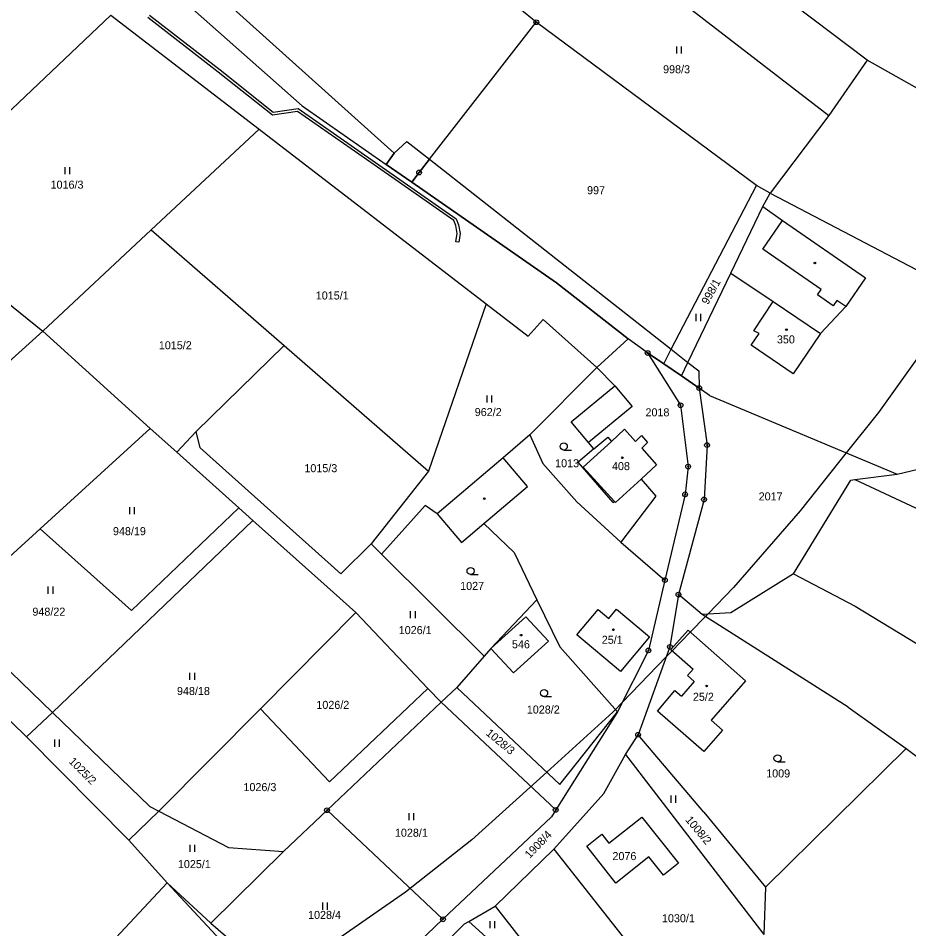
# Model space of a CAD drawing. Extents: x -445050 to -440454, y -1134563 to -1129741.
# Drawn here: x -440876.2 to -440688.1, y -1131580.2 to -1131387.8 of the extents above; entities that cross this region are included whole.
import ezdxf

# ---------------------------------------------------------------- set-up
doc = ezdxf.new("R2010")
doc.units = 0
for name, color, linetype in [('Vrstva 1', 7, 'Continuous'), ('Vrstva 18', 7, 'Continuous'), ('Vrstva 19', 7, 'Continuous'), ('Vrstva 24', 7, 'Continuous'), ('Vrstva 25', 7, 'Continuous'), ('Vrstva 3', 7, 'Continuous'), ('Vrstva 30', 7, 'Continuous'), ('Vrstva 37', 7, 'Continuous'), ('Vrstva 4', 7, 'Continuous'), ('Vrstva 52', 7, 'Continuous'), ('Vrstva 6', 7, 'Continuous')]:
    doc.layers.add(name, color=color, linetype=linetype)

msp = doc.modelspace()

# ---------------------------------------------------------------- linework, layer by layer
at = {"layer": 'Vrstva 1'}
for p, q in [((-440738.4, -1131521.19), (-440733.69, -1131525.37)), ((-440733.69, -1131525.37), (-440734.85, -1131526.68)), ((-440734.85, -1131526.68), (-440733.45, -1131527.98)), ((-440733.45, -1131527.98), (-440736.12, -1131531.06)), ((-440811.01, -1131555.17), (-440786.51, -1131578.22)), ((-440786.51, -1131578.22), (-440763.61, -1131556.55)), ((-440762.7, -1131555.1), (-440763.61, -1131556.55)), ((-440813.65, -1131603.9), (-440844.77, -1131570.53)), ((-440813.65, -1131603.9), (-440786.51, -1131578.22))]:
    msp.add_line(p, q, dxfattribs=at)
for points in [[(-440753.5, -1131370.88), (-440705.01, -1131408.32)], [(-440696.91, -1131396.64), (-440727.63, -1131373.41)], [(-440837.05, -1131380.08), (-440796.82, -1131416.32)], [(-440843.12, -1131382.48), (-440816.24, -1131406.32)], [(-440856.68, -1131387.16), (-440825.35, -1131411.21)], [(-440766.79, -1131388.64), (-440770.27, -1131385.78)], [(-440789.38, -1131417.6), (-440766.79, -1131388.64)], [(-440720.29, -1131423.13), (-440766.79, -1131388.64)], [(-440696.91, -1131396.64), (-440705.01, -1131408.32)], [(-440644.48, -1131426.18), (-440696.91, -1131396.64)], [(-440816.24, -1131406.32), (-440798.51, -1131418.68)], [(-440705.01, -1131408.32), (-440717.42, -1131424.76)], [(-440825.35, -1131411.21), (-440848.17, -1131432.54)], [(-440825.35, -1131411.21), (-440777.41, -1131448.16)], [(-440796.82, -1131416.32), (-440798.51, -1131418.68)], [(-440791.55, -1131420.39), (-440789.38, -1131417.6)], [(-440798.51, -1131418.68), (-440793.12, -1131422.44)], [(-440791.55, -1131420.39), (-440793.12, -1131422.44)], [(-440793.12, -1131422.44), (-440762.55, -1131443.74)], [(-440738.32, -1131457.74), (-440720.29, -1131423.13)], [(-440717.42, -1131424.76), (-440720.29, -1131423.13)], [(-440718.94, -1131427.61), (-440717.42, -1131424.76)], [(-440717.42, -1131424.76), (-440652.59, -1131458.66)], [(-440725.69, -1131441.67), (-440718.94, -1131427.61)], [(-440718.94, -1131427.61), (-440714.77, -1131430.5)], [(-440714.77, -1131430.5), (-440697.22, -1131442.67)], [(-440848.17, -1131432.54), (-440871.06, -1131453.95)], [(-440848.17, -1131432.54), (-440820.07, -1131456.98)], [(-440734.76, -1131460.54), (-440725.69, -1131441.67)], [(-440725.69, -1131441.67), (-440716.76, -1131447.68)], [(-440697.22, -1131442.67), (-440701.4, -1131448.71)], [(-440762.55, -1131443.74), (-440747.41, -1131455.54)], [(-440777.41, -1131448.16), (-440789.59, -1131483.49)], [(-440777.41, -1131448.16), (-440768.52, -1131455.01)], [(-440720.84, -1131453.86), (-440716.76, -1131447.68)], [(-440701.4, -1131448.71), (-440706.73, -1131454.43)], [(-440768.52, -1131455.01), (-440765.32, -1131451.48)], [(-440765.32, -1131451.48), (-440754.04, -1131461.6)], [(-440871.06, -1131453.95), (-440848.35, -1131474.47)], [(-440721.38, -1131456.89), (-440719.69, -1131454.42)], [(-440719.69, -1131454.42), (-440720.84, -1131453.86)], [(-440706.73, -1131454.43), (-440712.55, -1131462.93)], [(-440747.41, -1131455.54), (-440754.04, -1131461.6)], [(-440743.27, -1131458.53), (-440747.41, -1131455.54)], [(-440838.62, -1131475.14), (-440820.07, -1131456.98)], [(-440820.07, -1131456.98), (-440789.59, -1131483.49)], [(-440743.27, -1131458.53), (-440739.88, -1131460.84)], [(-440743.27, -1131458.53), (-440736.32, -1131469.57)], [(-440739.88, -1131460.84), (-440738.32, -1131457.74)], [(-440712.55, -1131462.93), (-440721.38, -1131456.89)], [(-440754.04, -1131461.6), (-440768.19, -1131475.84)], [(-440754.04, -1131461.6), (-440750.17, -1131465.45)], [(-440739.88, -1131460.84), (-440736.13, -1131463.39)], [(-440736.13, -1131463.39), (-440734.76, -1131460.54)], [(-440736.13, -1131463.39), (-440732.37, -1131465.94)], [(-440759.41, -1131473.1), (-440750.17, -1131465.45)], [(-440730.2, -1131467.55), (-440732.37, -1131465.94)], [(-440732.37, -1131465.94), (-440730.73, -1131478)], [(-440730.2, -1131467.55), (-440690.56, -1131484.16)], [(-440736.32, -1131469.57), (-440734.72, -1131482.53)], [(-440755.78, -1131477.48), (-440759.41, -1131473.1)], [(-440848.35, -1131474.47), (-440842.72, -1131479.51)], [(-440838.62, -1131475.14), (-440842.72, -1131479.51)], [(-440837.82, -1131478.55), (-440838.62, -1131475.14)], [(-440768.19, -1131475.84), (-440773.8, -1131480.66)], [(-440768.19, -1131475.84), (-440765.44, -1131481.87)], [(-440750.9, -1131477.26), (-440748.13, -1131474.63)], [(-440748.13, -1131474.63), (-440745.81, -1131477.23)], [(-440754.66, -1131478.82), (-440755.78, -1131477.48)], [(-440754.66, -1131478.82), (-440751.69, -1131476.32)], [(-440751.69, -1131476.32), (-440750.9, -1131477.26)], [(-440745.81, -1131477.23), (-440744.6, -1131476)], [(-440744.6, -1131476), (-440743.27, -1131477.43)], [(-440743.27, -1131477.43), (-440744.53, -1131478.64)], [(-440690.56, -1131484.16), (-440657.17, -1131476.19)], [(-440842.72, -1131479.51), (-440829.65, -1131491.24)], [(-440808.11, -1131505.19), (-440837.82, -1131478.55)], [(-440754.66, -1131478.82), (-440757.97, -1131481.6)], [(-440744.53, -1131478.64), (-440741.37, -1131482.19)], [(-440730.73, -1131478), (-440731.36, -1131489.5)], [(-440773.8, -1131480.66), (-440787.74, -1131492.5)], [(-440750.59, -1131490.14), (-440757.97, -1131481.6)], [(-440789.59, -1131483.49), (-440801.67, -1131498.9)], [(-440765.44, -1131481.87), (-440758.24, -1131489.97)], [(-440744.66, -1131485.21), (-440741.37, -1131482.19)], [(-440734.72, -1131482.53), (-440735.36, -1131488.41)], [(-440750.06, -1131490.16), (-440744.66, -1131485.21)], [(-440744.66, -1131485.21), (-440741.54, -1131488.81)], [(-440712.45, -1131505.2), (-440700.36, -1131485.4)], [(-440700.36, -1131485.4), (-440699.51, -1131485.29)], [(-440699.51, -1131485.29), (-440690.56, -1131484.16)], [(-440699.51, -1131485.29), (-440653.65, -1131506.71)], [(-440741.54, -1131488.81), (-440748.92, -1131498.53)], [(-440735.36, -1131488.41), (-440739.62, -1131506.54)], [(-440829.65, -1131491.24), (-440852.33, -1131512.97)], [(-440829.65, -1131491.24), (-440826.67, -1131493.91)], [(-440790.25, -1131490.77), (-440799.47, -1131501.08)], [(-440787.74, -1131492.5), (-440790.25, -1131490.77)], [(-440758.24, -1131489.97), (-440748.92, -1131498.53)], [(-440750.59, -1131490.14), (-440750.3, -1131489.9)], [(-440750.06, -1131490.16), (-440750.3, -1131489.9)], [(-440731.36, -1131489.5), (-440736.77, -1131509.58)], [(-440787.74, -1131492.5), (-440782.58, -1131498.58)], [(-440826.67, -1131493.91), (-440810.97, -1131507.99)], [(-440782.58, -1131498.58), (-440777.87, -1131494.58)], [(-440777.87, -1131494.58), (-440771.46, -1131500.68)], [(-440852.33, -1131512.97), (-440871.61, -1131495.69)], [(-440801.67, -1131498.9), (-440808.11, -1131505.19)], [(-440799.47, -1131501.08), (-440801.67, -1131498.9)], [(-440748.92, -1131498.53), (-440739.62, -1131506.54)], [(-440771.46, -1131500.68), (-440766.69, -1131510.71)], [(-440777.82, -1131522.59), (-440799.47, -1131501.08)], [(-440739.62, -1131506.54), (-440743.1, -1131521.39)], [(-440712.45, -1131505.2), (-440725.72, -1131513.47)], [(-440712.45, -1131505.2), (-440699.41, -1131512.06)], [(-440810.97, -1131507.99), (-440804.92, -1131513.41)], [(-440736.77, -1131509.58), (-440738.56, -1131520.64)], [(-440731.75, -1131513.77), (-440736.77, -1131509.58)], [(-440766.69, -1131510.71), (-440776.41, -1131520.96)], [(-440766.69, -1131510.71), (-440761.82, -1131520.61)], [(-440699.41, -1131512.06), (-440633.6, -1131552.08)], [(-440869.01, -1131534.5), (-440890.95, -1131513.33)], [(-440825.09, -1131533.76), (-440804.92, -1131513.41)], [(-440804.92, -1131513.41), (-440789.69, -1131529.47)], [(-440776.41, -1131520.96), (-440769.03, -1131514.28)], [(-440769.03, -1131514.28), (-440764.24, -1131519.44)], [(-440725.72, -1131513.47), (-440731.75, -1131513.77)], [(-440700.94, -1131533.4), (-440731.75, -1131513.77)], [(-440738.4, -1131521.19), (-440734.73, -1131517.12)], [(-440734.73, -1131517.12), (-440722.58, -1131527.82)], [(-440764.24, -1131519.44), (-440771.61, -1131526.11)], [(-440776.41, -1131520.96), (-440777.82, -1131522.59)], [(-440771.61, -1131526.11), (-440776.41, -1131520.96)], [(-440749.65, -1131534.39), (-440761.82, -1131520.61)], [(-440743.1, -1131521.39), (-440749.65, -1131534.39)], [(-440738.56, -1131520.64), (-440745.28, -1131539.22)], [(-440777.82, -1131522.59), (-440783.6, -1131529.23)], [(-440722.58, -1131527.82), (-440729.85, -1131536.11)], [(-440789.69, -1131529.47), (-440810.46, -1131549.14)], [(-440786.89, -1131532.34), (-440789.69, -1131529.47)], [(-440786.89, -1131532.34), (-440783.6, -1131529.23)], [(-440783.6, -1131529.23), (-440761.79, -1131549.76)], [(-440741.22, -1131534.26), (-440737.52, -1131529.89)], [(-440737.52, -1131529.89), (-440736.12, -1131531.06)], [(-440811.01, -1131555.17), (-440786.89, -1131532.34)], [(-440762.7, -1131555.1), (-440786.89, -1131532.34)], [(-440700.94, -1131533.4), (-440688.63, -1131542.09)], [(-440848.41, -1131554.37), (-440869.01, -1131534.5)], [(-440846.51, -1131555.37), (-440825.09, -1131533.76)], [(-440810.46, -1131549.14), (-440825.09, -1131533.76)], [(-440749.65, -1131534.39), (-440762.7, -1131555.1)], [(-440761.79, -1131549.76), (-440749.65, -1131534.39)], [(-440731.37, -1131542.76), (-440741.22, -1131534.26)], [(-440729.85, -1131536.11), (-440727.43, -1131538.27)], [(-440747.97, -1131543.42), (-440745.28, -1131539.22)], [(-440731.4, -1131555.59), (-440745.28, -1131539.22)], [(-440727.43, -1131538.27), (-440731.37, -1131542.76)], [(-440688.63, -1131542.09), (-440718.36, -1131571.45)], [(-440688.63, -1131542.09), (-440671.78, -1131554.7)], [(-440752.53, -1131551.65), (-440747.97, -1131543.42)], [(-440747.97, -1131543.42), (-440718.73, -1131581.4)], [(-440763.07, -1131563.39), (-440752.53, -1131551.65)], [(-440848.41, -1131554.37), (-440846.51, -1131555.37)], [(-440846.51, -1131555.37), (-440831.82, -1131563.08)], [(-440820.22, -1131563.89), (-440811.01, -1131555.17)], [(-440751.44, -1131562.16), (-440744.53, -1131556.62)], [(-440744.53, -1131556.62), (-440736.76, -1131566.38)], [(-440731.4, -1131555.59), (-440718.36, -1131571.45)], [(-440756.12, -1131562.74), (-440752.93, -1131560.23)], [(-440752.93, -1131560.23), (-440751.44, -1131562.16)], [(-440835.52, -1131579.01), (-440820.22, -1131563.89)], [(-440831.82, -1131563.08), (-440820.22, -1131563.89)], [(-440775.45, -1131575.46), (-440763.07, -1131563.39)], [(-440763.07, -1131563.39), (-440737.36, -1131596.04)], [(-440750.01, -1131570.58), (-440756.12, -1131562.74)], [(-440743, -1131565.05), (-440750.01, -1131570.58)], [(-440739.9, -1131568.91), (-440743, -1131565.05)], [(-440736.76, -1131566.38), (-440739.9, -1131568.91)], [(-440718.36, -1131571.45), (-440718.73, -1131581.4)], [(-440781.07, -1131578.68), (-440775.45, -1131575.46)], [(-440835.52, -1131579.01), (-440826.8, -1131586.6)], [(-440810.43, -1131607.82), (-440781.96, -1131579.19)], [(-440781.96, -1131579.19), (-440781.07, -1131578.68)]]:
    msp.add_lwpolyline(points, dxfattribs=at)
at = {"layer": 'Vrstva 24'}
for centre, radius in [((-440766.79, -1131388.64), 0.5), ((-440766.79, -1131388.64), 0.1), ((-440791.55, -1131420.39), 0.5), ((-440791.55, -1131420.39), 0.1), ((-440743.27, -1131458.53), 0.5), ((-440743.27, -1131458.53), 0.1), ((-440732.37, -1131465.94), 0.5), ((-440732.37, -1131465.94), 0.1), ((-440736.32, -1131469.57), 0.5), ((-440736.32, -1131469.57), 0.1), ((-440730.73, -1131478), 0.5), ((-440730.73, -1131478), 0.1), ((-440734.72, -1131482.53), 0.5), ((-440734.72, -1131482.53), 0.1), ((-440735.36, -1131488.41), 0.5), ((-440735.36, -1131488.41), 0.1), ((-440731.36, -1131489.5), 0.5), ((-440731.36, -1131489.5), 0.1), ((-440739.62, -1131506.54), 0.5), ((-440739.62, -1131506.54), 0.1), ((-440736.77, -1131509.58), 0.5), ((-440736.77, -1131509.58), 0.1), ((-440738.56, -1131520.64), 0.5), ((-440743.1, -1131521.39), 0.5), ((-440743.1, -1131521.39), 0.1), ((-440738.56, -1131520.64), 0.1), ((-440745.28, -1131539.22), 0.5), ((-440745.28, -1131539.22), 0.1), ((-440811.01, -1131555.17), 0.5), ((-440762.7, -1131555.1), 0.5), ((-440811.01, -1131555.17), 0.1), ((-440762.7, -1131555.1), 0.1), ((-440786.51, -1131578.22), 0.5), ((-440786.51, -1131578.22), 0.1)]:
    msp.add_circle(centre, radius, dxfattribs=at)
at = {"layer": 'Vrstva 25'}
for p, q in [((-440737.1, -1131395.27), (-440737.1, -1131393.77)), ((-440736.1, -1131395.27), (-440736.1, -1131393.77)), ((-440866.32, -1131420.74), (-440866.32, -1131419.24)), ((-440865.32, -1131420.74), (-440865.32, -1131419.24)), ((-440733.01, -1131451.79), (-440733.01, -1131450.29)), ((-440732.01, -1131451.79), (-440732.01, -1131450.29)), ((-440777.17, -1131469), (-440777.17, -1131467.5)), ((-440776.17, -1131469), (-440776.17, -1131467.5)), ((-440760.99, -1131479.04), (-440759.39, -1131479.04)), ((-440852.66, -1131492.59), (-440852.66, -1131491.09)), ((-440851.66, -1131492.59), (-440851.66, -1131491.09)), ((-440780.68, -1131505.36), (-440779.08, -1131505.36)), ((-440869.89, -1131509.41), (-440869.89, -1131507.91)), ((-440868.89, -1131509.41), (-440868.89, -1131507.91)), ((-440793.34, -1131514.58), (-440793.34, -1131513.08)), ((-440792.34, -1131514.58), (-440792.34, -1131513.08)), ((-440839.96, -1131527.64), (-440839.96, -1131526.14)), ((-440838.96, -1131527.64), (-440838.96, -1131526.14)), ((-440765.15, -1131531.16), (-440763.55, -1131531.16)), ((-440868.53, -1131541.75), (-440868.53, -1131540.25)), ((-440867.53, -1131541.75), (-440867.53, -1131540.25)), ((-440715.83, -1131544.95), (-440714.23, -1131544.95)), ((-440738.3, -1131553.58), (-440738.3, -1131552.08)), ((-440737.3, -1131553.58), (-440737.3, -1131552.08)), ((-440793.68, -1131557.3), (-440793.68, -1131555.8)), ((-440792.68, -1131557.3), (-440792.68, -1131555.8)), ((-440839.94, -1131563.96), (-440839.94, -1131562.46)), ((-440838.94, -1131563.96), (-440838.94, -1131562.46)), ((-440811.9, -1131576.2), (-440811.9, -1131574.7)), ((-440810.9, -1131576.2), (-440810.9, -1131574.7)), ((-440776.53, -1131580.11), (-440776.53, -1131578.61)), ((-440775.53, -1131580.11), (-440775.53, -1131578.61))]:
    msp.add_line(p, q, dxfattribs=at)
for centre, radius in [((-440707.95, -1131439.5), 0.175), ((-440713.94, -1131453.59), 0.175), ((-440760.99, -1131478.29), 0.75), ((-440748.62, -1131480.68), 0.175), ((-440777.79, -1131489.32), 0.175), ((-440780.68, -1131504.61), 0.75), ((-440770, -1131518.17), 0.175), ((-440750.51, -1131517.04), 0.175), ((-440765.15, -1131530.41), 0.75), ((-440730.81, -1131528.91), 0.175), ((-440715.83, -1131544.2), 0.75)]:
    msp.add_circle(centre, radius, dxfattribs=at)
at = {"layer": 'Vrstva 3'}
for points in [[(-440720.84, -1131453.86), (-440716.76, -1131447.68)], [(-440716.76, -1131447.68), (-440706.73, -1131454.43)], [(-440721.38, -1131456.89), (-440719.69, -1131454.42)], [(-440719.69, -1131454.42), (-440720.84, -1131453.86)], [(-440706.73, -1131454.43), (-440712.55, -1131462.93)], [(-440712.55, -1131462.93), (-440721.38, -1131456.89)], [(-440750.9, -1131477.26), (-440748.13, -1131474.63)], [(-440748.13, -1131474.63), (-440745.81, -1131477.23)], [(-440750.9, -1131477.26), (-440756.91, -1131482.67)], [(-440745.81, -1131477.23), (-440744.6, -1131476)], [(-440744.6, -1131476), (-440743.27, -1131477.43)], [(-440743.27, -1131477.43), (-440744.53, -1131478.64)], [(-440744.53, -1131478.64), (-440741.37, -1131482.19)], [(-440750.3, -1131489.9), (-440756.91, -1131482.67)], [(-440744.66, -1131485.21), (-440741.37, -1131482.19)], [(-440750.06, -1131490.16), (-440744.66, -1131485.21)], [(-440750.06, -1131490.16), (-440750.3, -1131489.9)], [(-440776.41, -1131520.96), (-440769.03, -1131514.28)], [(-440769.03, -1131514.28), (-440764.24, -1131519.44)], [(-440758.23, -1131518.11), (-440753.76, -1131512.76)], [(-440753.76, -1131512.76), (-440751.49, -1131514.66)], [(-440751.49, -1131514.66), (-440749.83, -1131512.67)], [(-440749.83, -1131512.67), (-440742.86, -1131518.49)], [(-440749.04, -1131525.82), (-440758.23, -1131518.11)], [(-440738.4, -1131521.19), (-440734.73, -1131517.12)], [(-440734.73, -1131517.12), (-440722.58, -1131527.82)], [(-440764.24, -1131519.44), (-440771.61, -1131526.11)], [(-440742.86, -1131518.49), (-440749.04, -1131525.82)], [(-440771.61, -1131526.11), (-440776.41, -1131520.96)], [(-440738.4, -1131521.19), (-440733.69, -1131525.37)], [(-440733.69, -1131525.37), (-440734.85, -1131526.68)], [(-440734.85, -1131526.68), (-440733.45, -1131527.98)], [(-440722.58, -1131527.82), (-440729.85, -1131536.11)], [(-440733.45, -1131527.98), (-440736.12, -1131531.06)], [(-440741.22, -1131534.26), (-440737.52, -1131529.89)], [(-440737.52, -1131529.89), (-440736.12, -1131531.06)], [(-440731.37, -1131542.76), (-440741.22, -1131534.26)], [(-440729.85, -1131536.11), (-440727.43, -1131538.27)], [(-440727.43, -1131538.27), (-440731.37, -1131542.76)]]:
    msp.add_lwpolyline(points, dxfattribs=at)
at = {"layer": 'Vrstva 30'}
for points in [[(-440848.48, -1131387.13), (-440833.61, -1131398.69), (-440822.37, -1131407.62), (-440817.07, -1131406.89), (-440800.73, -1131418.25), (-440783.69, -1131430.18), (-440783.24, -1131431.43), (-440782.87, -1131433.25), (-440783.18, -1131435.12), (-440783.77, -1131435.02), (-440783.48, -1131433.26), (-440783.82, -1131431.6), (-440784.19, -1131430.56), (-440801.07, -1131418.74), (-440817.22, -1131407.51), (-440822.55, -1131408.25), (-440833.98, -1131399.16), (-440848.85, -1131387.6)], [(-440794.18, -1131413.83), (-440789.38, -1131417.6), (-440791.55, -1131420.39), (-440793.12, -1131422.44), (-440798.51, -1131418.68), (-440796.82, -1131416.32), (-440794.18, -1131413.83)], [(-440762.55, -1131443.74), (-440793.12, -1131422.44), (-440791.55, -1131420.39), (-440789.38, -1131417.6), (-440738.32, -1131457.74), (-440734.76, -1131460.54), (-440732.46, -1131462.34), (-440732.37, -1131465.94), (-440736.13, -1131463.39), (-440739.88, -1131460.84), (-440743.27, -1131458.53), (-440747.41, -1131455.54), (-440762.55, -1131443.74)], [(-440793.12, -1131422.44), (-440789.38, -1131417.6)], [(-440789.38, -1131417.6), (-440738.32, -1131457.74)], [(-440762.55, -1131443.74), (-440793.12, -1131422.44)], [(-440732.46, -1131462.34), (-440732.37, -1131465.94), (-440736.13, -1131463.39), (-440739.88, -1131460.84), (-440743.27, -1131458.53), (-440747.41, -1131455.54), (-440762.55, -1131443.74)], [(-440738.32, -1131457.74), (-440734.76, -1131460.54), (-440732.46, -1131462.34)]]:
    msp.add_lwpolyline(points, dxfattribs=at)
at = {"layer": 'Vrstva 37'}
for centre in [(-440713.94, -1131453.59), (-440748.62, -1131480.68), (-440770, -1131518.17), (-440750.51, -1131517.04), (-440730.81, -1131528.91)]:
    msp.add_circle(centre, 0.175, dxfattribs=at)
at = {"layer": 'Vrstva 4'}
for points in [[(-440718.96, -1131436.58), (-440714.77, -1131430.5)], [(-440706.64, -1131445.09), (-440718.96, -1131436.58)], [(-440707.42, -1131446.23), (-440706.64, -1131445.09)], [(-440704.07, -1131448.55), (-440707.42, -1131446.23)], [(-440716.76, -1131447.68), (-440706.73, -1131454.43)], [(-440703.28, -1131447.41), (-440704.07, -1131448.55)], [(-440701.4, -1131448.71), (-440703.28, -1131447.41)], [(-440750.17, -1131465.45), (-440746.54, -1131469.83)], [(-440746.54, -1131469.83), (-440755.78, -1131477.48)], [(-440750.9, -1131477.26), (-440756.91, -1131482.67)], [(-440768.64, -1131486.74), (-440773.8, -1131480.66)], [(-440750.3, -1131489.9), (-440756.91, -1131482.67)], [(-440777.87, -1131494.58), (-440768.64, -1131486.74)], [(-440758.23, -1131518.11), (-440753.76, -1131512.76)], [(-440753.76, -1131512.76), (-440751.49, -1131514.66)], [(-440751.49, -1131514.66), (-440749.83, -1131512.67)], [(-440749.83, -1131512.67), (-440742.86, -1131518.49)], [(-440749.04, -1131525.82), (-440758.23, -1131518.11)], [(-440742.86, -1131518.49), (-440749.04, -1131525.82)]]:
    msp.add_lwpolyline(points, dxfattribs=at)
at = {"layer": 'Vrstva 52'}
msp.add_lwpolyline([(-440681.1, -1131452.37), (-440694.5, -1131471.08), (-440701.32, -1131479.65), (-440711.08, -1131491.91), (-440725.11, -1131508.07), (-440730.57, -1131513.71), (-440731.05, -1131514.21), (-440734.26, -1131517.53), (-440738.08, -1131521.47), (-440739.33, -1131522.76), (-440748.64, -1131532.38), (-440750.09, -1131533.89), (-440750.62, -1131534.43), (-440764.6, -1131547.11), (-440780.39, -1131561.43), (-440794.42, -1131572.49), (-440816.1, -1131587.58)], dxfattribs=at)
at = {"layer": 'Vrstva 6'}
for points in [[(-440856.68, -1131387.16), (-440901.29, -1131429.5)], [(-440901.29, -1131429.5), (-440871.06, -1131453.95)], [(-440871.06, -1131453.95), (-440913.06, -1131491.81)], [(-440871.61, -1131495.69), (-440848.35, -1131474.47)], [(-440826.67, -1131493.91), (-440869.01, -1131534.5)], [(-440890.95, -1131513.33), (-440871.61, -1131495.69)], [(-440896.43, -1131518.31), (-440874.46, -1131539.68)], [(-440869.01, -1131534.5), (-440874.46, -1131539.68)], [(-440874.46, -1131539.68), (-440852.91, -1131561.52)], [(-440852.91, -1131561.52), (-440846.51, -1131555.37)], [(-440852.91, -1131561.52), (-440844.77, -1131570.53)], [(-440844.77, -1131570.53), (-440865.43, -1131592.66)], [(-440844.77, -1131570.53), (-440835.52, -1131579.01)], [(-440775.45, -1131575.46), (-440753.87, -1131603.14)], [(-440781.07, -1131578.68), (-440762.43, -1131595.45)]]:
    msp.add_lwpolyline(points, dxfattribs=at)

# ---------------------------------------------------------------- texts
at = {"layer": 'Vrstva 18'}
for s, p in [('998/3', (-440740.01, -1131399.42)), ('1016/3', (-440869.41, -1131423.81)), ('997', (-440756.07, -1131424.98)), ('1015/1', (-440813.38, -1131447.23)), ('1015/2', (-440846.54, -1131457.75)), ('962/2', (-440779.8, -1131471.87)), ('2018', (-440743.73, -1131471.93)), ('1013', (-440762.82, -1131482.69)), ('1015/3', (-440815.79, -1131483.73)), ('2017', (-440719.82, -1131489.69)), ('948/19', (-440856.23, -1131497.04)), ('1027', (-440782.88, -1131508.61)), ('948/22', (-440873.25, -1131514.06)), ('1026/1', (-440795.86, -1131517.95)), ('948/18', (-440842.7, -1131530.82)), ('1026/2', (-440813.26, -1131533.75)), ('1028/2', (-440768.8, -1131534.74)), ('1009', (-440718.23, -1131548.24)), ('1026/3', (-440828.66, -1131551.13)), ('1028/1', (-440796.66, -1131560.77)), ('2076', (-440750.71, -1131565.71)), ('1025/1', (-440842.51, -1131567.4)), ('1028/4', (-440815.01, -1131578.15)), ('1030/1', (-440740.25, -1131578.85))]:
    msp.add_text(s, height=1.7, dxfattribs=at).set_placement(p)
for s, rotation, p in [('998/1', 61.1019, (-440730.53, -1131448.45)), ('1028/3', 320.3041, (-440777.57, -1131539.12)), ('1025/2', 315, (-440865.69, -1131545)), ('1008/2', 310.0014, (-440735.4, -1131557.27)), ('1908/4', 46.107, (-440768.2, -1131565.48))]:
    msp.add_text(s, height=1.7, rotation=rotation, dxfattribs=at).set_placement(p)
at = {"layer": 'Vrstva 19'}
for s, p in [('350', (-440715.96, -1131456.51)), ('408', (-440750.81, -1131483.29)), ('25/1', (-440752.96, -1131519.99)), ('546', (-440771.94, -1131520.94)), ('25/2', (-440733.71, -1131532.04))]:
    msp.add_text(s, height=1.7, dxfattribs=at).set_placement(p)

doc.saveas('drawing.dxf')
